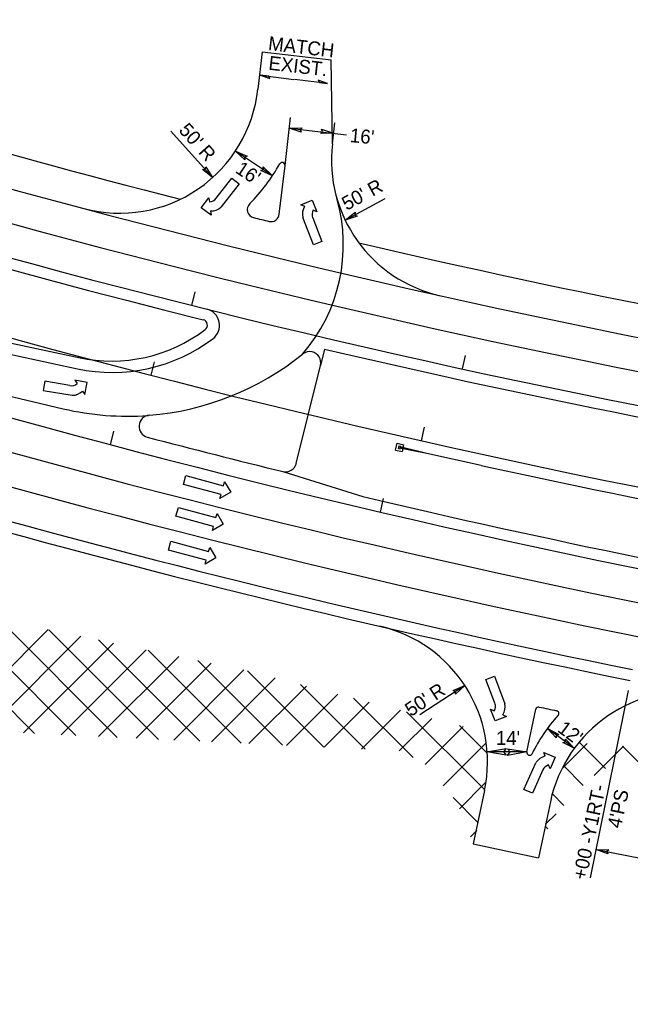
# Model space of a CAD drawing. Extents: x 2389099 to 2405615, y 552200 to 573532.
# Drawn here: x 2398933.3 to 2399152.7, y 552297.8 to 552649 of the extents above; entities that cross this region are included whole.
import ezdxf

# ---------------------------------------------------------------- set-up
doc = ezdxf.new("R2010")
doc.units = 0
for name, color, linetype in [('Old_Level_11', 7, 'Continuous'), ('Old_Level_4', 7, 'Continuous'), ('Prop Cable Guiderail Anchor Unit CELL', 7, 'Continuous'), ('Prop Cable Guiderail Double Face', 7, 'Continuous'), ('Prop Conc 5in Monolithic Keyed In Island', 7, 'Continuous'), ('Prop Dimension', 7, 'Continuous'), ('Prop Dimension Text', 7, 'Continuous'), ('Prop DSN Text', 7, 'Continuous'), ('Prop EOT', 7, 'Continuous'), ('Prop Hatching', 7, 'Continuous'), ('Prop Horizontal Alignment', 7, 'Continuous'), ('Prop Horizontal Alignment Tick Small', 7, 'Continuous'), ('Prop Lane Arrow Left Turn CELL', 7, 'Continuous'), ('Prop Lane Arrow Right Turn CELL', 7, 'Continuous'), ('Prop Lane Arrow Through CELL', 7, 'Continuous'), ('Prop Lane Lines', 7, 'Continuous'), ('Prop Super Arrow 1 Lane CELL', 7, 'Continuous')]:
    doc.layers.add(name, color=color, linetype=linetype)

# ---------------------------------------------------------------- blocks, each defined once
blk = doc.blocks.new('TERM')
at = {"layer": 'Old_Level_11'}
blk.add_lwpolyline([(-0.01375, 0.00225), (0, 0), (-0.01375, -0.0025), (-0.012, 0)], close=True, dxfattribs=at)

msp = doc.modelspace()

# ---------------------------------------------------------------- linework, layer by layer
at = {"layer": 'Prop Cable Guiderail Anchor Unit CELL'}
for p, q in [((2399068.37, 552494.24), (2399068.91, 552496.68)), ((2399068.91, 552496.68), (2399071.35, 552496.14)), ((2399068.37, 552494.24), (2399070.81, 552493.7)), ((2399069.44, 552494.75), (2399069.67, 552495.77)), ((2399069.44, 552494.75), (2399070.05, 552494.61)), ((2399069.67, 552495.77), (2399070.28, 552495.63)), ((2399079.62, 552493.02), (2399069.8, 552494.96)), ((2399079.62, 552493.02), (2399069.86, 552495.19)), ((2399079.62, 552493.02), (2399069.94, 552495.43)), ((2399070.05, 552494.61), (2399070.28, 552495.63)), ((2399070.81, 552493.7), (2399071.35, 552496.14)), ((2399099.14, 552488.67), (2399079.62, 552493.02)), ((2399079.62, 552493.02), (2399079.62, 552493.02))]:
    msp.add_line(p, q, dxfattribs=at)
at = {"layer": 'Prop Cable Guiderail Double Face'}
msp.add_arc((2399806.57, 555716.05), 3304, 257.63644, 265.28379, dxfattribs=at)
at = {"layer": 'Prop Conc 5in Monolithic Keyed In Island'}
for p, q in [((2399026.6, 552579), (2399028.64, 552596.53)), ((2399032.71, 552489.42), (2399041.34, 552524.68)), ((2398979.88, 552506.71), (2398979.88, 552506.71)), ((2399115.51, 552385.69), (2399118.77, 552401.05))]:
    msp.add_line(p, q, dxfattribs=at)
for centre, radius, start, end in [((2398969.18, 552629.37), 66, 315.1464, 330.7639), ((2399027.65, 552596.65), 1, 353.3605, 150.7639), ((2399018.1, 552580.71), 3, 135.1464, 256.1545), ((2399792.96, 555724.63), 3241, 256.15452, 256.25515), ((2399023.62, 552579.35), 3, 256.2552, 353.3601), ((2398971.94, 552606.4), 100, 274.5532, 309.0499), ((2399037.46, 552525.63), 4, 76.7119, 129.0498), ((2399037.46, 552525.63), 4, 346.2479, 76.7119), ((2398980.19, 552502.73), 4, 94.5591, 255.3127), ((2399820.18, 555707.47), 3317, 255.31271, 256.18056), ((2399028.83, 552490.37), 4, 256.1806, 346.25), ((2399119.75, 552400.84), 1, 78.0399, 168.0231), ((2399820.18, 555707.47), 3379, 258.03994, 258.14868), ((2399172.89, 552357.42), 62, 138.0688, 153.547), ((2399126.02, 552399.52), 1, 318.0688, 78.1487), ((2399116.49, 552385.49), 1, 168.0231, 333.547)]:
    msp.add_arc(centre, radius, start, end, dxfattribs=at)
at = {"layer": 'Prop Dimension'}
for p, q in [((2399028.64, 552596.53), (2399030.65, 552613.81)), ((2399002.65, 552592.22), (2398987.64, 552608.89)), ((2399030.17, 552609.98), (2399050.73, 552607.58)), ((2399045.65, 552604.31), (2399046.53, 552611.87)), ((2399024.17, 552592.88), (2399010.84, 552601.72)), ((2399050.24, 552576.89), (2399064.57, 552584.69)), ((2399093.21, 552409.59), (2399077.06, 552399.01)), ((2399151.96, 552407.82), (2399138.32, 552340.47)), ((2399132.57, 552386.99), (2399122.89, 552394.08))]:
    msp.add_line(p, q, dxfattribs=at)
for points in [[(2399034.5, 552608.53), (2399030.17, 552609.98), (2399034.77, 552610.09), (2399034.08, 552609.38)], [(2399041.73, 552609.57), (2399046.06, 552608.13), (2399041.47, 552608.02), (2399042.16, 552608.72)], [(2399014.16, 552598.59), (2399010.84, 552601.72), (2399015.05, 552599.89), (2399014.13, 552599.54)], [(2399000.21, 552596.08), (2399002.65, 552592.22), (2398999.02, 552595.05), (2399000, 552595.16)], [(2399020.85, 552596.01), (2399024.17, 552592.88), (2399019.96, 552594.71), (2399020.88, 552595.06)], [(2399054.56, 552578.36), (2399050.24, 552576.89), (2399053.83, 552579.76), (2399053.71, 552578.78)], [(2399089.02, 552407.77), (2399093.21, 552409.59), (2399089.86, 552406.44), (2399089.9, 552407.43)], [(2399126.03, 552390.76), (2399122.89, 552394.08), (2399126.99, 552392.01), (2399126.05, 552391.71)], [(2399129.43, 552390.31), (2399132.57, 552386.99), (2399128.47, 552389.06), (2399129.41, 552389.36)], [(2399144.65, 552349.01), (2399140.38, 552350.64), (2399144.98, 552350.55), (2399144.26, 552349.87)]]:
    msp.add_lwpolyline(points, close=True, dxfattribs=at)
for centre, radius, start, end in [((2398989.62, 552568.06), 60, 319.0481, 16.0784), ((2399820.18, 555707.47), 3424.97, 258.5517, 264.5865)]:
    msp.add_arc(centre, radius, start, end, dxfattribs=at)
at = {"layer": 'Prop DSN Text'}
msp.add_line((2399115.51, 552385.69), (2399101.2, 552385.69), dxfattribs=at)
at = {"layer": 'Prop EOT'}
for p, q in [((2399020.45, 552637.44), (2399018.89, 552624.01)), ((2399020.41, 552637.45), (2399045.23, 552634.57)), ((2399045.65, 552604.31), (2399045.23, 552634.57)), ((2398812.31, 552557.8), (2398955.1, 552527.34)), ((2398811.28, 552553.93), (2398954.07, 552523.47)), ((2399042.78, 552530.54), (2399041.34, 552524.68)), ((2399027.87, 552486.49), (2399056.58, 552477.54)), ((2399100.3, 552371.81), (2399096.23, 552352.61)), ((2399123.98, 552367.8), (2399119.7, 552347.63)), ((2399096.23, 552352.61), (2399119.7, 552347.63))]:
    msp.add_line(p, q, dxfattribs=at)
for centre, radius, start, end in [((2399792.96, 555724.63), 3253, 240.16192, 265.26734), ((2399792.96, 555724.63), 3281, 240.16192, 256.00069), ((2399792.96, 555724.63), 3241, 248.0529, 255.67444), ((2398969.18, 552629.37), 50, 255.0966, 353.8382), ((2399095.32, 552598.53), 50, 173.3604, 257.4196), ((2399792.96, 555724.63), 3241, 256.84167, 265.26734), ((2399820.18, 555707.47), 3359, 249.83254, 258.5517), ((2399820.18, 555707.47), 3363, 249.83052, 258.5517), ((2398999.13, 552539.06), 6, 307.0638, 76.0007), ((2398998.77, 552539.14), 2, 307.0638, 76.0007), ((2398966.23, 552582.23), 56, 257.9584, 307.0638), ((2398966.58, 552582.15), 60, 257.9584, 307.0638), ((2399792.96, 555724.63), 3281, 256.78262, 265.26734), ((2399820.18, 555707.47), 3319, 256.69858, 263.72436), ((2399051.39, 552382.19), 50, 348.0231, 76.9821), ((2399172.89, 552357.42), 50, 80.9773, 168.0231)]:
    msp.add_arc(centre, radius, start, end, dxfattribs=at)
at = {"layer": 'Prop Hatching'}
for p, q in [((2398938.67, 552392.34), (2398895.56, 552435.45)), ((2398953.52, 552391.63), (2398910.42, 552434.73)), ((2398968.37, 552390.93), (2398925.98, 552433.32)), ((2398907.7, 552393.82), (2398943.57, 552429.68)), ((2398921.2, 552393.18), (2398955.29, 552427.26)), ((2398983.22, 552390.22), (2398943.8, 552429.63)), ((2398934.7, 552392.53), (2398967.01, 552424.84)), ((2398998.07, 552389.51), (2398961.63, 552425.95)), ((2398948.2, 552391.89), (2398978.73, 552422.42)), ((2398961.69, 552391.24), (2398990.45, 552420)), ((2399012.92, 552388.8), (2398979.45, 552422.27)), ((2398975.19, 552390.6), (2399002.17, 552417.58)), ((2399027.77, 552388.09), (2398997.27, 552418.59)), ((2398988.69, 552389.96), (2399013.89, 552415.16)), ((2399002.19, 552389.31), (2399025.15, 552412.28)), ((2399042.62, 552387.38), (2399015.14, 552414.86)), ((2399015.69, 552388.67), (2399036.39, 552409.38)), ((2399057.47, 552386.67), (2399034.21, 552409.94)), ((2399029.18, 552388.02), (2399047.64, 552406.47)), ((2399042.68, 552387.38), (2399058.88, 552403.57)), ((2399074.66, 552383.63), (2399053.27, 552405.02)), ((2399056.18, 552386.73), (2399070.12, 552400.67)), ((2399100.16, 552372.27), (2399072.33, 552400.1)), ((2399069.68, 552386.09), (2399081.36, 552397.77)), ((2399078.95, 552381.22), (2399092.6, 552394.87)), ((2399101.07, 552385.51), (2399091.39, 552395.18)), ((2399085.42, 552373.54), (2399100.65, 552388.77)), ((2399128.18, 552379.78), (2399137.17, 552388.77)), ((2399143.83, 552379.74), (2399134.61, 552388.97)), ((2399139.75, 552377.2), (2399150.29, 552387.75)), ((2399155.56, 552382.16), (2399149.95, 552387.77)), ((2399135.81, 552373.62), (2399128.65, 552380.78)), ((2399091.28, 552365.27), (2399100.56, 552374.54)), ((2399128.82, 552366.47), (2399124.59, 552370.7)), ((2399098.06, 552360.22), (2399089.04, 552369.25)), ((2399122.22, 552359.68), (2399126.04, 552363.49)), ((2399095.27, 552355.11), (2399097.58, 552357.42)), ((2399123.12, 552358.03), (2399122.1, 552359.05))]:
    msp.add_line(p, q, dxfattribs=at)
at = {"layer": 'Prop Horizontal Alignment'}
for centre, radius, start, end in [((2399792.96, 555724.63), 3277, 240.16192, 265.26734), ((2399806.57, 555716.05), 3300, 240.14547, 265.28379), ((2399820.18, 555707.47), 3323, 240.12925, 265.30001)]:
    msp.add_arc(centre, radius, start, end, dxfattribs=at)
at = {"layer": 'Prop Horizontal Alignment Tick Small'}
for p, q in [((2398995.11, 552546.24), (2398996.33, 552551.09)), ((2399092.46, 552523.37), (2399093.53, 552528.26)), ((2398980.5, 552521.12), (2398981.75, 552525.96)), ((2398965.91, 552496.16), (2398967.2, 552500.99)), ((2399077.68, 552497.55), (2399078.78, 552502.43)), ((2399062.92, 552471.91), (2399064.06, 552476.77))]:
    msp.add_line(p, q, dxfattribs=at)
at = {"layer": 'Prop Lane Arrow Left Turn CELL'}
for p, q in [((2398942.3, 552518.94), (2398941.75, 552515.69)), ((2398951.33, 552517.43), (2398942.3, 552518.94)), ((2398957.55, 552518.56), (2398953.12, 552519.36)), ((2398953.12, 552519.36), (2398953.98, 552518.15)), ((2398956.77, 552514.23), (2398957.55, 552518.56)), ((2398941.75, 552515.69), (2398952.16, 552513.94)), ((2398955.91, 552515.44), (2398956.77, 552514.23))]:
    msp.add_line(p, q, dxfattribs=at)
for centre, radius, start, end in [((2398951.88, 552520.64), 3.28, 260.4575, 310.1157), ((2398952.24, 552519.17), 5.25, 269.1336, 314.4453)]:
    msp.add_arc(centre, radius, start, end, dxfattribs=at)
at = {"layer": 'Prop Lane Arrow Right Turn CELL'}
for p, q in [((2399003.91, 552584.77), (2399009.51, 552592.01)), ((2399009.51, 552592.01), (2399012.12, 552590)), ((2399012.12, 552590), (2399005.67, 552581.64)), ((2398998.58, 552581.37), (2399001.29, 552584.97)), ((2399001.29, 552584.97), (2399001.48, 552583.49)), ((2399002.09, 552578.72), (2398998.58, 552581.37)), ((2399034.35, 552582.44), (2399038.43, 552584.08)), ((2399035.71, 552581.84), (2399034.35, 552582.44)), ((2399038.43, 552584.08), (2399040.11, 552579.91)), ((2399001.9, 552580.2), (2399002.09, 552578.72)), ((2399038.84, 552568.04), (2399035.01, 552577.87)), ((2399038.59, 552577.76), (2399041.91, 552569.24)), ((2399040.11, 552579.91), (2399038.75, 552580.51)), ((2399041.91, 552569.24), (2399038.84, 552568.04)), ((2399100.76, 552411.72), (2399103.85, 552412.9)), ((2399103.85, 552412.9), (2399107.6, 552403.04)), ((2399104.02, 552403.17), (2399100.76, 552411.72)), ((2399104.13, 552396.85), (2399102.48, 552401.03)), ((2399102.48, 552401.03), (2399103.84, 552400.43)), ((2399108.22, 552398.46), (2399104.13, 552396.85)), ((2399106.87, 552399.07), (2399108.22, 552398.46)), ((2399122.14, 552384.12), (2399121.61, 552385.51)), ((2399121.61, 552385.51), (2399125.65, 552383.76)), ((2399114.5, 552372.21), (2399118.81, 552381.83)), ((2399123.85, 552379.63), (2399123.33, 552381.02)), ((2399125.65, 552383.76), (2399123.85, 552379.63)), ((2399121.25, 552379.21), (2399117.51, 552370.86)), ((2399117.51, 552370.86), (2399114.5, 552372.21))]:
    msp.add_line(p, q, dxfattribs=at)
for centre, radius, start, end in [((2399001.33, 552586.75), 3.27, 272.6718, 322.33), ((2399002.06, 552585.43), 5.25, 268.3422, 313.6539), ((2399040.12, 552579.01), 5.25, 147.3187, 192.6304), ((2399041.62, 552578.95), 3.27, 151.6483, 201.3065), ((2399100.98, 552402), 3.27, 331.1991, 20.8573), ((2399102.48, 552401.94), 5.25, 326.8695, 12.1812), ((2399123.21, 552379), 5.25, 101.8702, 147.1819), ((2399124.23, 552377.88), 3.27, 106.1998, 155.858)]:
    msp.add_arc(centre, radius, start, end, dxfattribs=at)
at = {"layer": 'Prop Lane Arrow Through CELL'}
for p, q in [((2398992.16, 552481.9), (2398993.03, 552485.08)), ((2398993.03, 552485.08), (2399006.54, 552481.41)), ((2399006.54, 552481.41), (2399006.93, 552482.86)), ((2399006.93, 552482.86), (2399009.16, 552479.04)), ((2399005.67, 552478.23), (2398992.16, 552481.9)), ((2399009.16, 552479.04), (2399005.28, 552476.78)), ((2399005.28, 552476.78), (2399005.67, 552478.23)), ((2398989.45, 552470.41), (2398990.32, 552473.59)), ((2398990.32, 552473.59), (2399003.83, 552469.92)), ((2399002.96, 552466.73), (2398989.45, 552470.41)), ((2399003.83, 552469.92), (2399004.22, 552471.37)), ((2399004.22, 552471.37), (2399006.45, 552467.55)), ((2399006.45, 552467.55), (2399002.57, 552465.29)), ((2399002.57, 552465.29), (2399002.96, 552466.73)), ((2398986.82, 552458.28), (2398987.68, 552461.47)), ((2398987.68, 552461.47), (2399001.19, 552457.79)), ((2399000.33, 552454.61), (2398986.82, 552458.28)), ((2399001.19, 552457.79), (2399001.59, 552459.24)), ((2399001.59, 552459.24), (2399003.81, 552455.42)), ((2399003.81, 552455.42), (2398999.93, 552453.16)), ((2398999.93, 552453.16), (2399000.33, 552454.61))]:
    msp.add_line(p, q, dxfattribs=at)
at = {"layer": 'Prop Lane Lines'}
msp.add_line((2398808.16, 552542.33), (2398948.94, 552509.08), dxfattribs=at)
for centre, radius, start, end in [((2399792.96, 555724.63), 3265, 240.16192, 265.26734), ((2399820.18, 555707.47), 3335, 240.12925, 265.30001), ((2399820.18, 555707.47), 3347, 240.12925, 265.30001), ((2398971.94, 552606.4), 100, 256.7109, 274.3625)]:
    msp.add_arc(centre, radius, start, end, dxfattribs=at)
at = {"layer": 'Prop Super Arrow 1 Lane CELL'}
for p, q in [((2399019.86, 552629.02), (2399031.76, 552627.51)), ((2399043.91, 552625.97), (2399032.01, 552627.48))]:
    msp.add_line(p, q, dxfattribs=at)
for points in [[(2399019.86, 552629.02), (2399023.23, 552627.79), (2399022.78, 552628.65)], [(2399043.91, 552625.97), (2399040.54, 552627.2), (2399040.99, 552626.34)]]:
    msp.add_lwpolyline(points, close=True, dxfattribs=at)

# ---------------------------------------------------------------- block references
at = {"layer": 'Prop DSN Text', "xscale": 500, "yscale": 500, "rotation": 180}
msp.add_blockref('TERM', (2399101.2, 552385.69), dxfattribs=at)
at = {"layer": 'Prop DSN Text', "xscale": 500, "yscale": 500}
msp.add_blockref('TERM', (2399115.51, 552385.69), dxfattribs=at)

# ---------------------------------------------------------------- texts
at = {"layer": 'Old_Level_4'}
for s, p in [('MATCH', (2399022.41, 552638.06)), ('EXIST.', (2399022.52, 552631))]:
    msp.add_text(s, height=5, rotation=353.4617, dxfattribs=at).set_placement(p)
at = {"layer": 'Prop Dimension Text'}
for s, rotation, p in [("50' R", 312.0128, (2398990.2, 552609.02)), ("16'", 354.7133, (2399051.8, 552604.97)), ("16'", 326.4274, (2399010.45, 552594.21)), ("50' R", 28.5752, (2399050.79, 552580.2)), ("50' R", 33.2356, (2399073.85, 552398.22)), ("12'", 323.5002, (2399126.21, 552393.23)), ('+00 -Y1RT-', 78.0848, (2399136.81, 552339.4)), ("4'PS", 78.0848, (2399149.32, 552357.98))]:
    msp.add_text(s, height=5, rotation=rotation, dxfattribs=at).set_placement(p)
at = {"layer": 'Prop DSN Text'}
msp.add_text("14'", height=5, dxfattribs=at).set_placement((2399104.39, 552388.19))

doc.saveas('drawing.dxf')
